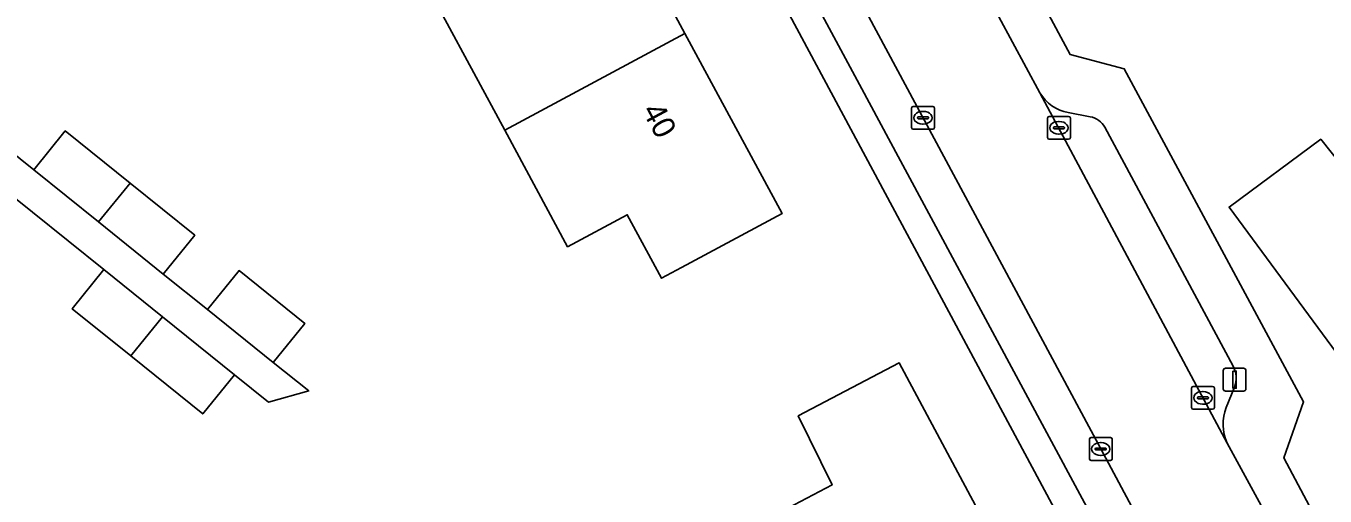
# Model space of a CAD drawing. Extents: x 163426 to 164192, y 380329 to 381641.
# Drawn here: x 163643.5 to 163700.4, y 381135.4 to 381156 of the extents above; entities that cross this region are included whole.
import ezdxf

# ---------------------------------------------------------------- set-up
doc = ezdxf.new("R2010")
doc.units = 0
for name, color, linetype in [('IMGEO_Erf', 7, 'Continuous'), ('IMGEO_Kolk', 7, 'Continuous'), ('IMGEO_Lichtmast', 7, 'Continuous'), ('IMGEO_Pand', 7, 'Continuous'), ('IMGEO_Pand_nummerreeks', 7, 'Continuous'), ('IMGEO_Parkeervlak_open', 7, 'Continuous'), ('IMGEO_Rijbaan_lokaal_open', 7, 'Continuous'), ('IMGEO_Voetpad_open', 7, 'Continuous')]:
    doc.layers.add(name, color=color, linetype=linetype)

msp = doc.modelspace()

# ---------------------------------------------------------------- linework, layer by layer
at = {"layer": 'IMGEO_Erf'}
for points in [[(163692.121, 381128.24), (163654.176, 381199.033)], [(163669.362, 381191.825), (163689.269, 381154.766), (163691.64, 381154.139), (163699.506, 381139.528), (163698.631, 381137.07), (163700.018, 381134.477)], [(163669.667, 381160.726), (163672.378, 381155.696), (163676.638, 381147.792), (163672.235, 381145.423), (163671.354, 381144.949), (163669.853, 381147.739), (163667.237, 381146.333), (163664.48, 381151.456), (163661.773, 381156.488)], [(163639.848, 381152.915), (163643.831, 381149.709), (163645.21, 381151.42), (163648.057, 381149.125), (163650.89, 381146.84), (163649.51, 381145.138), (163651.447, 381143.579), (163652.83, 381145.29), (163655.71, 381142.97), (163654.332, 381141.258), (163655.888, 381140.007), (163654.119, 381139.52), (163652.63, 381140.72), (163651.241, 381138.996), (163648.082, 381141.542), (163645.521, 381143.606), (163646.91, 381145.33), (163639.07, 381151.63)], [(163703.194, 381138.618), (163696.238, 381148.076), (163700.255, 381151.054), (163702.356, 381148.423)], [(163677.345, 381138.911), (163681.766, 381141.246), (163687.234, 381131.02)], [(163675.225, 381133.979), (163678.832, 381135.885), (163677.345, 381138.911)]]:
    msp.add_lwpolyline(points, dxfattribs=at)
at = {"layer": 'IMGEO_Kolk'}
for p, q in [((163682.315, 381151.567), (163682.315, 381152.419)), ((163682.39, 381152.493), (163683.242, 381152.493)), ((163683.316, 381152.419), (163683.316, 381151.567)), ((163682.574, 381151.987), (163682.574, 381151.999)), ((163683.012, 381151.95), (163682.614, 381151.95)), ((163682.617, 381152.036), (163683.015, 381152.036)), ((163682.803, 381152.273), (163682.828, 381152.273)), ((163683.058, 381151.999), (163683.058, 381151.987)), ((163688.277, 381151.126), (163688.277, 381151.978)), ((163688.352, 381152.052), (163689.204, 381152.052)), ((163689.278, 381151.978), (163689.278, 381151.126)), ((163683.242, 381151.493), (163682.39, 381151.493)), ((163682.826, 381151.713), (163682.801, 381151.713)), ((163688.536, 381151.546), (163688.536, 381151.558)), ((163688.974, 381151.509), (163688.576, 381151.509)), ((163688.579, 381151.595), (163688.977, 381151.595)), ((163688.765, 381151.832), (163688.79, 381151.832)), ((163689.02, 381151.558), (163689.02, 381151.546)), ((163689.204, 381151.052), (163688.352, 381151.052)), ((163688.788, 381151.272), (163688.763, 381151.272)), ((163694.59, 381139.278), (163694.59, 381140.13)), ((163694.665, 381140.204), (163695.517, 381140.204)), ((163695.078, 381139.984), (163695.103, 381139.984)), ((163695.591, 381140.13), (163695.591, 381139.278)), ((163694.849, 381139.698), (163694.849, 381139.71)), ((163695.287, 381139.661), (163694.889, 381139.661)), ((163694.892, 381139.747), (163695.29, 381139.747)), ((163695.101, 381139.424), (163695.076, 381139.424)), ((163695.333, 381139.71), (163695.333, 381139.698)), ((163695.517, 381139.204), (163694.665, 381139.204)), ((163690.111, 381137.033), (163690.111, 381137.885)), ((163690.186, 381137.959), (163691.038, 381137.959)), ((163690.599, 381137.739), (163690.624, 381137.739)), ((163691.112, 381137.885), (163691.112, 381137.033)), ((163690.37, 381137.453), (163690.37, 381137.465)), ((163690.808, 381137.416), (163690.41, 381137.416)), ((163690.413, 381137.502), (163690.811, 381137.502)), ((163690.622, 381137.179), (163690.597, 381137.179)), ((163690.854, 381137.465), (163690.854, 381137.453)), ((163691.038, 381136.959), (163690.186, 381136.959))]:
    msp.add_line(p, q, dxfattribs=at)
for points in [[(163682.315, 381151.567), (163682.315, 381152.419)], [(163682.39, 381152.493), (163683.242, 381152.493)], [(163683.316, 381152.419), (163683.316, 381151.567)], [(163688.277, 381151.126), (163688.277, 381151.978)], [(163688.352, 381152.052), (163689.204, 381152.052)], [(163689.278, 381151.978), (163689.278, 381151.126)], [(163683.242, 381151.493), (163682.39, 381151.493)], [(163689.204, 381151.052), (163688.352, 381151.052)], [(163694.59, 381139.278), (163694.59, 381140.13)], [(163694.665, 381140.204), (163695.517, 381140.204)], [(163695.591, 381140.13), (163695.591, 381139.278)], [(163695.517, 381139.204), (163694.665, 381139.204)], [(163690.111, 381137.033), (163690.111, 381137.885)], [(163690.186, 381137.959), (163691.038, 381137.959)], [(163691.112, 381137.885), (163691.112, 381137.033)], [(163691.038, 381136.959), (163690.186, 381136.959)]]:
    msp.add_lwpolyline(points, dxfattribs=at)
for centre, radius, start, end in [((163682.392, 381152.417), 0.0765, 91.552, 178.448), ((163682.392, 381152.417), 0.0765, 91.552, 178.448), ((163683.24, 381152.417), 0.0765, 1.552, 88.448), ((163683.24, 381152.417), 0.0765, 1.552, 88.448), ((163682.614, 381151.996), 0.0403, 85.8775, 175.7526), ((163682.611, 381151.986), 0.0366, 178.938, 274.7102), ((163683.015, 381151.993), 0.043, 264.8664, 352.4533), ((163683.019, 381151.998), 0.0386, 1.7309, 96.639), ((163688.354, 381151.976), 0.0765, 91.552, 178.448), ((163688.354, 381151.976), 0.0765, 91.552, 178.448), ((163689.202, 381151.976), 0.0765, 1.552, 88.448), ((163689.202, 381151.976), 0.0765, 1.552, 88.448), ((163682.392, 381151.569), 0.0765, 181.552, 268.448), ((163682.392, 381151.569), 0.0765, 181.552, 268.448), ((163683.24, 381151.569), 0.0765, 271.552, 358.448), ((163683.24, 381151.569), 0.0765, 271.552, 358.448), ((163688.576, 381151.555), 0.0403, 85.8775, 175.7526), ((163688.573, 381151.545), 0.0366, 178.938, 274.7102), ((163688.977, 381151.552), 0.043, 264.8664, 352.4533), ((163688.981, 381151.557), 0.0386, 1.7309, 96.639), ((163688.354, 381151.128), 0.0765, 181.552, 268.448), ((163688.354, 381151.128), 0.0765, 181.552, 268.448), ((163689.202, 381151.128), 0.0765, 271.552, 358.448), ((163689.202, 381151.128), 0.0765, 271.552, 358.448), ((163694.667, 381140.128), 0.0765, 91.552, 178.448), ((163694.667, 381140.128), 0.0765, 91.552, 178.448), ((163695.515, 381140.128), 0.0765, 1.552, 88.448), ((163695.515, 381140.128), 0.0765, 1.552, 88.448), ((163694.889, 381139.707), 0.0403, 85.8775, 175.7526), ((163694.886, 381139.697), 0.0366, 178.938, 274.7102), ((163695.29, 381139.704), 0.043, 264.8664, 352.4533), ((163695.294, 381139.709), 0.0386, 1.7309, 96.639), ((163694.667, 381139.28), 0.0765, 181.552, 268.448), ((163694.667, 381139.28), 0.0765, 181.552, 268.448), ((163695.515, 381139.28), 0.0765, 271.552, 358.448), ((163695.515, 381139.28), 0.0765, 271.552, 358.448), ((163690.188, 381137.883), 0.0765, 91.552, 178.448), ((163690.188, 381137.883), 0.0765, 91.552, 178.448), ((163691.036, 381137.883), 0.0765, 1.552, 88.448), ((163691.036, 381137.883), 0.0765, 1.552, 88.448), ((163690.41, 381137.462), 0.0403, 85.8775, 175.7526), ((163690.407, 381137.452), 0.0366, 178.938, 274.7102), ((163690.811, 381137.459), 0.043, 264.8664, 352.4533), ((163690.815, 381137.464), 0.0386, 1.7309, 96.639), ((163690.188, 381137.035), 0.0765, 181.552, 268.448), ((163690.188, 381137.035), 0.0765, 181.552, 268.448), ((163691.036, 381137.035), 0.0765, 271.552, 358.448), ((163691.036, 381137.035), 0.0765, 271.552, 358.448)]:
    msp.add_arc(centre, radius, start, end, dxfattribs=at)
for centre, major_axis, ratio, start_param, end_param in [((163682.802, 381151.993), (-0.387, 0.002), 0.722429, 4.712389, 7.853982), ((163682.827, 381151.993), (-0.39, 0.002), 0.717154, 1.570796, 4.712389), ((163688.764, 381151.552), (-0.387, 0.002), 0.722429, 4.712389, 7.853982), ((163688.789, 381151.552), (-0.39, 0.002), 0.717154, 1.570796, 4.712389), ((163695.077, 381139.704), (-0.387, 0.002), 0.722429, 4.712389, 7.853982), ((163695.102, 381139.704), (-0.39, 0.002), 0.717154, 1.570796, 4.712389), ((163690.598, 381137.459), (-0.387, 0.002), 0.722429, 4.712389, 7.853982), ((163690.623, 381137.459), (-0.39, 0.002), 0.717154, 1.570796, 4.712389)]:
    msp.add_ellipse(centre, major_axis=major_axis, ratio=ratio, start_param=start_param, end_param=end_param, dxfattribs=at)
at = {"layer": 'IMGEO_Lichtmast'}
for p, q in [((163695.985, 381140.101), (163695.985, 381140.901)), ((163695.985, 381140.901), (163695.985, 381140.101)), ((163696.085, 381141.001), (163696.875, 381141.001)), ((163696.875, 381141.001), (163696.085, 381141.001)), ((163696.975, 381140.901), (163696.975, 381140.101)), ((163696.975, 381140.101), (163696.975, 381140.901)), ((163696.875, 381140.001), (163696.085, 381140.001)), ((163696.085, 381140.001), (163696.875, 381140.001))]:
    msp.add_line(p, q, dxfattribs=at)
msp.add_lwpolyline([(163696.405, 381140.876), (163696.555, 381140.876), (163696.555, 381140.126), (163696.405, 381140.126), (163696.405, 381140.876)], dxfattribs=at)
for centre, start, end in [((163696.085, 381140.901), 90, 180), ((163696.085, 381140.901), 90, 180), ((163696.875, 381140.901), 0, 90), ((163696.875, 381140.901), 360, 90), ((163696.085, 381140.101), 180, 270), ((163696.085, 381140.101), 180, 270), ((163696.875, 381140.101), 270, 0), ((163696.875, 381140.101), 270, 0)]:
    msp.add_arc(centre, 0.1, start, end, dxfattribs=at)
at = {"layer": 'IMGEO_Pand'}
for points in [[(163672.378, 381155.696), (163669.667, 381160.726), (163661.773, 381156.488), (163664.48, 381151.456)], [(163672.378, 381155.696), (163664.48, 381151.456), (163667.237, 381146.333), (163669.853, 381147.739), (163671.354, 381144.949), (163672.235, 381145.423), (163676.638, 381147.792)], [(163648.057, 381149.125), (163645.21, 381151.42), (163643.831, 381149.709), (163646.67, 381147.424)], [(163705.645, 381150.86), (163702.356, 381148.423), (163700.255, 381151.054), (163696.238, 381148.076), (163703.194, 381138.618), (163705.847, 381140.609), (163706.199, 381140.109), (163710.935, 381143.624)], [(163648.057, 381149.125), (163646.67, 381147.424), (163649.51, 381145.138), (163650.89, 381146.84)], [(163649.474, 381143.264), (163646.91, 381145.33), (163645.521, 381143.606), (163648.082, 381141.542)], [(163654.332, 381141.258), (163655.71, 381142.97), (163652.83, 381145.29), (163651.447, 381143.579)], [(163649.474, 381143.264), (163648.082, 381141.542), (163651.241, 381138.996), (163652.63, 381140.72)], [(163679.486, 381126.014), (163684.661, 381128.803), (163684.399, 381129.338), (163687.234, 381131.02), (163681.766, 381141.246), (163677.345, 381138.911), (163678.832, 381135.885), (163675.225, 381133.979)]]:
    msp.add_lwpolyline(points, close=True, dxfattribs=at)
at = {"layer": 'IMGEO_Parkeervlak_open'}
for points in [[(163693.676, 381131.753), (163690.609, 381137.46), (163673.554, 381169.266)], [(163673.144, 381166.262), (163680.031, 381153.452), (163681.832, 381150.1), (163691.041, 381132.971)], [(163687.943, 381153.086), (163696.148, 381137.718)], [(163690.153, 381152.041), (163689.186, 381152.222)], [(163696.417, 381141.1), (163690.788, 381151.576)], [(163696.112, 381139.283), (163696.469, 381140.176)]]:
    msp.add_lwpolyline(points, dxfattribs=at)
for centre, radius, start, end in [((163689.527, 381154.039), 1.849, 211.0347, 259.3595), ((163689.989, 381151.151), 0.904, 27.9928, 79.5778), ((163695.458, 381140.583), 1.089, 338.0819, 28.3601), ((163698.015, 381138.544), 2.041, 158.7686, 203.8669)]:
    msp.add_arc(centre, radius, start, end, dxfattribs=at)
at = {"layer": 'IMGEO_Rijbaan_lokaal_open'}
for points in [[(163648.074, 381274.358), (163648.333, 381272.373), (163651.337, 381250), (163656.063, 381214.795), (163656.199, 381213.848), (163656.365, 381213.282), (163657.589, 381199.034), (163658.128, 381198.034), (163673.257, 381169.82), (163673.554, 381169.266), (163690.609, 381137.46), (163693.676, 381131.753)], [(163698.001, 381134.343), (163696.148, 381137.718), (163687.943, 381153.086), (163684.351, 381159.767), (163679.412, 381168.954), (163675.832, 381175.612), (163670.49, 381185.548), (163668.694, 381188.892), (163667.28, 381191.521), (163665.468, 381194.89)]]:
    msp.add_lwpolyline(points, dxfattribs=at)
at = {"layer": 'IMGEO_Voetpad_open'}
for points in [[(163652.396, 381202.354), (163654.146, 381199.095), (163654.176, 381199.033), (163692.121, 381128.24)], [(163665.468, 381194.89), (163667.28, 381191.521), (163668.694, 381188.892), (163670.49, 381185.548), (163675.832, 381175.612), (163679.412, 381168.954), (163684.351, 381159.767), (163687.943, 381153.086)], [(163700.018, 381134.477), (163698.631, 381137.07), (163699.506, 381139.528), (163691.64, 381154.139), (163689.269, 381154.766), (163669.362, 381191.825)], [(163691.041, 381132.971), (163681.832, 381150.1), (163680.031, 381153.452), (163673.144, 381166.262)], [(163639.07, 381151.63), (163646.91, 381145.33), (163649.474, 381143.264), (163652.63, 381140.72), (163654.119, 381139.52), (163655.888, 381140.007), (163654.332, 381141.258), (163651.447, 381143.579), (163649.51, 381145.138), (163646.67, 381147.424), (163643.831, 381149.709), (163639.848, 381152.915)], [(163689.186, 381152.222), (163690.153, 381152.041)], [(163690.788, 381151.576), (163696.417, 381141.1)], [(163696.469, 381140.176), (163696.112, 381139.283)], [(163696.148, 381137.718), (163698.001, 381134.343), (163698.208, 381134.063), (163698.609, 381133.608)]]:
    msp.add_lwpolyline(points, dxfattribs=at)
for centre, radius, start, end in [((163689.527, 381154.039), 1.849, 211.0347, 259.3595), ((163689.989, 381151.151), 0.904, 27.9928, 79.5778), ((163695.458, 381140.583), 1.089, 338.0819, 28.3601), ((163698.015, 381138.544), 2.041, 158.7686, 203.8669)]:
    msp.add_arc(centre, radius, start, end, dxfattribs=at)

# ---------------------------------------------------------------- texts
at = {"layer": 'IMGEO_Pand_nummerreeks'}
msp.add_text('40', height=1, rotation=298.3235, dxfattribs=at).set_placement((163670.477, 381152.31))

doc.saveas('drawing.dxf')
